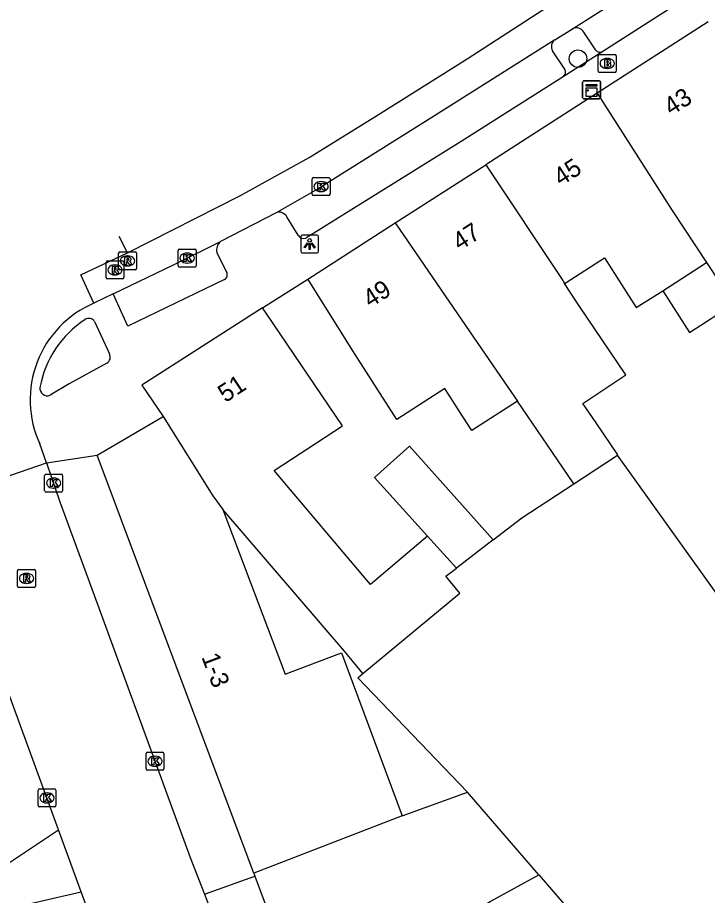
# Model space of a CAD drawing. Extents: x 159503 to 160347, y 382525 to 383272.
# Drawn here: x 159777.01 to 159815.47, y 383112.66 to 383161.61 of the extents above; entities that cross this region are included whole.
import ezdxf

# ---------------------------------------------------------------- set-up
doc = ezdxf.new("R2010")
doc.units = 0
for name, color, linetype in [('IMGEO_Boom', 7, 'Continuous'), ('IMGEO_Brandkraan', 7, 'Continuous'), ('IMGEO_Kast', 7, 'Continuous'), ('IMGEO_Kolk', 7, 'Continuous'), ('IMGEO_Lichtpunt', 7, 'Continuous'), ('IMGEO_Pand', 7, 'Continuous'), ('IMGEO_Pand_nummerreeks', 7, 'Continuous'), ('IMGEO_Parkeervlak_open', 7, 'Continuous'), ('IMGEO_Rijbaan_lokaal_gesloten', 7, 'Continuous'), ('IMGEO_Rijbaan_lokaal_open', 7, 'Continuous'), ('IMGEO_Rioolput', 7, 'Continuous'), ('IMGEO_Voetpad_open', 7, 'Continuous')]:
    doc.layers.add(name, color=color, linetype=linetype)

msp = doc.modelspace()

# ---------------------------------------------------------------- linework, layer by layer
at = {"layer": 'IMGEO_Boom'}
msp.add_circle((159808.254, 383159.317), 0.489, dxfattribs=at)
at = {"layer": 'IMGEO_Brandkraan'}
for p, q in [((159809.383, 383158.628), (159809.383, 383159.48)), ((159809.458, 383159.554), (159810.31, 383159.554)), ((159810.384, 383159.48), (159810.384, 383158.628)), ((159809.871, 383159.334), (159809.896, 383159.334)), ((159810.31, 383158.554), (159809.458, 383158.554)), ((159809.894, 383158.774), (159809.869, 383158.774))]:
    msp.add_line(p, q, dxfattribs=at)
for points in [[(159809.383, 383158.628), (159809.383, 383159.48)], [(159809.458, 383159.554), (159810.31, 383159.554)], [(159810.384, 383159.48), (159810.384, 383158.628)], [(159809.731, 383159.254), (159809.731, 383158.854), (159809.944, 383158.854)], [(159809.962, 383159.254), (159809.731, 383159.254)], [(159809.91, 383159.173), (159809.856, 383159.173), (159809.856, 383159.097)], [(159809.856, 383159.097), (159809.909, 383159.097)], [(159809.918, 383159.021), (159809.856, 383159.021), (159809.856, 383158.94)], [(159810.31, 383158.554), (159809.458, 383158.554)], [(159809.856, 383158.94), (159809.918, 383158.94)]]:
    msp.add_lwpolyline(points, dxfattribs=at)
for centre, radius, start, end in [((159809.46, 383159.478), 0.0765, 91.552, 178.448), ((159809.46, 383159.478), 0.0765, 91.552, 178.448), ((159810.308, 383159.478), 0.0765, 1.552, 88.448), ((159810.308, 383159.478), 0.0765, 1.552, 88.448), ((159809.911, 383159.135), 0.0379, 267.8285, 90.9355), ((159809.919, 383158.98), 0.0404, 269.8759, 90.5077), ((159809.966, 383159.109), 0.145, 59.4692, 91.5367), ((159809.991, 383159.156), 0.0922, 285.5137, 58.1501), ((159809.996, 383158.964), 0.105, 301.3115, 78.989), ((159809.46, 383158.63), 0.0765, 181.552, 268.448), ((159809.46, 383158.63), 0.0765, 181.552, 268.448), ((159809.95, 383159.105), 0.251, 268.6676, 293.5347), ((159810.308, 383158.63), 0.0765, 271.552, 358.448), ((159810.308, 383158.63), 0.0765, 271.552, 358.448)]:
    msp.add_arc(centre, radius, start, end, dxfattribs=at)
for centre, major_axis, ratio, start_param, end_param in [((159809.87, 383159.054), (-0.387, 0.002), 0.722429, 4.712389, 7.853982), ((159809.895, 383159.054), (-0.39, 0.002), 0.717154, 1.570796, 4.712389)]:
    msp.add_ellipse(centre, major_axis=major_axis, ratio=ratio, start_param=start_param, end_param=end_param, dxfattribs=at)
at = {"layer": 'IMGEO_Kast'}
for p, q in [((159808.589, 383158.084), (159809.43, 383158.084)), ((159809.43, 383158.084), (159808.589, 383158.084)), ((159809.514, 383158.009), (159809.514, 383157.168)), ((159809.514, 383157.168), (159809.514, 383158.009)), ((159808.514, 383157.159), (159808.514, 383158)), ((159808.514, 383158), (159808.514, 383157.159)), ((159809.439, 383157.084), (159808.598, 383157.084)), ((159808.598, 383157.084), (159809.439, 383157.084))]:
    msp.add_line(p, q, dxfattribs=at)
for points in [[(159808.709, 383157.874), (159809.309, 383157.874), (159809.309, 383157.789), (159808.709, 383157.789), (159808.709, 383157.874)], [(159808.709, 383157.699), (159809.309, 383157.699), (159809.309, 383157.21), (159808.709, 383157.21), (159808.709, 383157.699)]]:
    msp.add_lwpolyline(points, dxfattribs=at)
msp.add_circle((159808.793, 383157.548), 0.0377, dxfattribs=at)
for centre, start, end in [((159808.592, 383158.006), 92.4484, 184.2845), ((159808.592, 383158.006), 92.4484, 184.2845), ((159809.436, 383158.006), 2.4484, 94.2845), ((159809.436, 383158.006), 2.4484, 94.2845), ((159808.592, 383157.162), 182.4484, 274.2845), ((159808.592, 383157.162), 182.4484, 274.2845), ((159809.436, 383157.162), 272.4484, 4.2845), ((159809.436, 383157.162), 272.4484, 4.2845)]:
    msp.add_arc(centre, 0.0779, start, end, dxfattribs=at)
at = {"layer": 'IMGEO_Kolk'}
for p, q in [((159793.503, 383152.686), (159794.355, 383152.686)), ((159793.428, 383151.76), (159793.428, 383152.612)), ((159793.916, 383152.466), (159793.941, 383152.466)), ((159794.429, 383152.612), (159794.429, 383151.76)), ((159794.355, 383151.686), (159793.503, 383151.686)), ((159793.939, 383151.906), (159793.914, 383151.906)), ((159785.962, 383147.776), (159785.962, 383148.628)), ((159786.037, 383148.702), (159786.889, 383148.702)), ((159786.45, 383148.482), (159786.475, 383148.482)), ((159786.963, 383148.628), (159786.963, 383147.776)), ((159786.473, 383147.922), (159786.448, 383147.922)), ((159786.889, 383147.702), (159786.037, 383147.702)), ((159778.517, 383135.23), (159778.517, 383136.082)), ((159778.592, 383136.156), (159779.444, 383136.156)), ((159779.518, 383136.082), (159779.518, 383135.23)), ((159779.005, 383135.936), (159779.03, 383135.936)), ((159779.444, 383135.156), (159778.592, 383135.156)), ((159779.028, 383135.376), (159779.003, 383135.376)), ((159784.168, 383119.719), (159784.168, 383120.571)), ((159784.243, 383120.645), (159785.095, 383120.645)), ((159784.656, 383120.425), (159784.681, 383120.425)), ((159785.169, 383120.571), (159785.169, 383119.719)), ((159784.679, 383119.865), (159784.654, 383119.865)), ((159785.095, 383119.645), (159784.243, 383119.645)), ((159778.147, 383117.676), (159778.147, 383118.528)), ((159778.222, 383118.602), (159779.074, 383118.602)), ((159778.635, 383118.382), (159778.66, 383118.382)), ((159779.148, 383118.528), (159779.148, 383117.676)), ((159779.074, 383117.602), (159778.222, 383117.602)), ((159778.658, 383117.822), (159778.633, 383117.822))]:
    msp.add_line(p, q, dxfattribs=at)
for points in [[(159793.503, 383152.686), (159794.355, 383152.686)], [(159793.428, 383151.76), (159793.428, 383152.612)], [(159793.749, 383152.386), (159793.872, 383152.386), (159793.872, 383152.235), (159794.002, 383152.386), (159794.166, 383152.386), (159794.02, 383152.235), (159794.173, 383151.986), (159794.021, 383151.986), (159793.936, 383152.15), (159793.872, 383152.083), (159793.872, 383151.986), (159793.749, 383151.986), (159793.749, 383152.386)], [(159794.429, 383152.612), (159794.429, 383151.76)], [(159794.355, 383151.686), (159793.503, 383151.686)], [(159785.962, 383147.776), (159785.962, 383148.628)], [(159786.037, 383148.702), (159786.889, 383148.702)], [(159786.283, 383148.402), (159786.406, 383148.402), (159786.406, 383148.251), (159786.536, 383148.402), (159786.7, 383148.402), (159786.554, 383148.251), (159786.707, 383148.002), (159786.555, 383148.002), (159786.47, 383148.166), (159786.406, 383148.099), (159786.406, 383148.002), (159786.283, 383148.002), (159786.283, 383148.402)], [(159786.963, 383148.628), (159786.963, 383147.776)], [(159786.889, 383147.702), (159786.037, 383147.702)], [(159778.517, 383135.23), (159778.517, 383136.082)], [(159778.592, 383136.156), (159779.444, 383136.156)], [(159779.518, 383136.082), (159779.518, 383135.23)], [(159778.838, 383135.856), (159778.961, 383135.856), (159778.961, 383135.705), (159779.091, 383135.856), (159779.255, 383135.856), (159779.109, 383135.705), (159779.262, 383135.456), (159779.11, 383135.456), (159779.025, 383135.62), (159778.961, 383135.553), (159778.961, 383135.456), (159778.838, 383135.456), (159778.838, 383135.856)], [(159779.444, 383135.156), (159778.592, 383135.156)], [(159784.168, 383119.719), (159784.168, 383120.571)], [(159784.243, 383120.645), (159785.095, 383120.645)], [(159784.489, 383120.345), (159784.612, 383120.345), (159784.612, 383120.194), (159784.742, 383120.345), (159784.906, 383120.345), (159784.76, 383120.194), (159784.913, 383119.945), (159784.761, 383119.945), (159784.676, 383120.109), (159784.612, 383120.042), (159784.612, 383119.945), (159784.489, 383119.945), (159784.489, 383120.345)], [(159785.169, 383120.571), (159785.169, 383119.719)], [(159785.095, 383119.645), (159784.243, 383119.645)], [(159778.147, 383117.676), (159778.147, 383118.528)], [(159778.222, 383118.602), (159779.074, 383118.602)], [(159779.148, 383118.528), (159779.148, 383117.676)], [(159778.468, 383118.302), (159778.591, 383118.302), (159778.591, 383118.151), (159778.721, 383118.302), (159778.885, 383118.302), (159778.739, 383118.151), (159778.892, 383117.902), (159778.74, 383117.902), (159778.655, 383118.066), (159778.591, 383117.999), (159778.591, 383117.902), (159778.468, 383117.902), (159778.468, 383118.302)], [(159779.074, 383117.602), (159778.222, 383117.602)]]:
    msp.add_lwpolyline(points, dxfattribs=at)
for centre, start, end in [((159793.505, 383152.61), 91.552, 178.448), ((159793.505, 383152.61), 91.552, 178.448), ((159794.353, 383152.61), 1.552, 88.448), ((159794.353, 383152.61), 1.552, 88.448), ((159793.505, 383151.762), 181.552, 268.448), ((159793.505, 383151.762), 181.552, 268.448), ((159794.353, 383151.762), 271.552, 358.448), ((159794.353, 383151.762), 271.552, 358.448), ((159786.039, 383148.626), 91.552, 178.448), ((159786.039, 383148.626), 91.552, 178.448), ((159786.887, 383148.626), 1.552, 88.448), ((159786.887, 383148.626), 1.552, 88.448), ((159786.039, 383147.778), 181.552, 268.448), ((159786.039, 383147.778), 181.552, 268.448), ((159786.887, 383147.778), 271.552, 358.448), ((159786.887, 383147.778), 271.552, 358.448), ((159778.594, 383136.08), 91.552, 178.448), ((159778.594, 383136.08), 91.552, 178.448), ((159779.442, 383136.08), 1.552, 88.448), ((159779.442, 383136.08), 1.552, 88.448), ((159778.594, 383135.232), 181.552, 268.448), ((159778.594, 383135.232), 181.552, 268.448), ((159779.442, 383135.232), 271.552, 358.448), ((159779.442, 383135.232), 271.552, 358.448), ((159784.245, 383120.569), 91.552, 178.448), ((159784.245, 383120.569), 91.552, 178.448), ((159785.093, 383120.569), 1.552, 88.448), ((159785.093, 383120.569), 1.552, 88.448), ((159784.245, 383119.721), 181.552, 268.448), ((159784.245, 383119.721), 181.552, 268.448), ((159785.093, 383119.721), 271.552, 358.448), ((159785.093, 383119.721), 271.552, 358.448), ((159778.224, 383118.526), 91.552, 178.448), ((159778.224, 383118.526), 91.552, 178.448), ((159779.072, 383118.526), 1.552, 88.448), ((159779.072, 383118.526), 1.552, 88.448), ((159778.224, 383117.678), 181.552, 268.448), ((159778.224, 383117.678), 181.552, 268.448), ((159779.072, 383117.678), 271.552, 358.448), ((159779.072, 383117.678), 271.552, 358.448)]:
    msp.add_arc(centre, 0.0765, start, end, dxfattribs=at)
for centre, major_axis, ratio, start_param, end_param in [((159793.915, 383152.186), (-0.387, 0.002), 0.722429, 4.712389, 7.853982), ((159793.94, 383152.186), (-0.39, 0.002), 0.717154, 1.570796, 4.712389), ((159786.449, 383148.202), (-0.387, 0.002), 0.722429, 4.712389, 7.853982), ((159786.474, 383148.202), (-0.39, 0.002), 0.717154, 1.570796, 4.712389), ((159779.004, 383135.656), (-0.387, 0.002), 0.722429, 4.712389, 7.853982), ((159779.029, 383135.656), (-0.39, 0.002), 0.717154, 1.570796, 4.712389), ((159784.655, 383120.145), (-0.387, 0.002), 0.722429, 4.712389, 7.853982), ((159784.68, 383120.145), (-0.39, 0.002), 0.717154, 1.570796, 4.712389), ((159778.634, 383118.102), (-0.387, 0.002), 0.722429, 4.712389, 7.853982), ((159778.659, 383118.102), (-0.39, 0.002), 0.717154, 1.570796, 4.712389)]:
    msp.add_ellipse(centre, major_axis=major_axis, ratio=ratio, start_param=start_param, end_param=end_param, dxfattribs=at)
at = {"layer": 'IMGEO_Lichtpunt'}
for p, q in [((159792.798, 383149.389), (159792.798, 383148.582)), ((159792.798, 383149.389), (159792.798, 383148.582)), ((159793.7, 383149.484), (159792.892, 383149.484)), ((159793.7, 383149.484), (159792.892, 383149.484)), ((159793.794, 383148.582), (159793.794, 383149.389)), ((159793.794, 383148.582), (159793.794, 383149.389)), ((159792.892, 383148.488), (159793.7, 383148.488)), ((159792.892, 383148.488), (159793.7, 383148.488))]:
    msp.add_line(p, q, dxfattribs=at)
for points in [[(159793.172, 383149.053), (159793.211, 383149.025), (159793.023, 383148.763), (159792.985, 383148.79), (159793.172, 383149.053)], [(159793.274, 383149.005), (159793.321, 383149.005), (159793.321, 383148.683), (159793.274, 383148.683), (159793.274, 383149.005)], [(159793.384, 383149.025), (159793.422, 383149.052), (159793.609, 383148.79), (159793.57, 383148.762), (159793.384, 383149.025)]]:
    msp.add_lwpolyline(points, dxfattribs=at)
msp.add_circle((159793.297, 383149.187), 0.0994, dxfattribs=at)
for centre, start, end in [((159792.892, 383149.389), 90, 180), ((159792.892, 383149.389), 90, 180), ((159793.7, 383149.389), 0, 90), ((159793.7, 383149.389), 0, 90), ((159792.892, 383148.582), 180, 270), ((159792.892, 383148.582), 180, 270), ((159793.7, 383148.582), 270, 0), ((159793.7, 383148.582), 270, 360)]:
    msp.add_arc(centre, 0.0946, start, end, dxfattribs=at)
at = {"layer": 'IMGEO_Pand'}
for points in [[(159815.518, 383161.374), (159809.323, 383157.389)], [(159809.323, 383157.389), (159805.686, 383155.05), (159803.125, 383153.408)], [(159809.323, 383157.389), (159813.507, 383150.852), (159815.427, 383147.946)], [(159798.068, 383150.165), (159803.125, 383153.408)], [(159803.125, 383153.408), (159807.409, 383146.95), (159807.511, 383146.791)], [(159793.186, 383147.034), (159798.068, 383150.165)], [(159798.068, 383150.165), (159802.227, 383144.083), (159804.336, 383141), (159804.874, 383140.214)], [(159807.511, 383146.791), (159807.601, 383146.848), (159809.729, 383148.206), (159811.496, 383145.437), (159812.978, 383146.383)], [(159812.978, 383146.383), (159815.427, 383147.946)], [(159815.427, 383147.946), (159816.95, 383145.641)], [(159804.874, 383140.214), (159802.33, 383138.59), (159801.818, 383139.392), (159800.838, 383140.927), (159798.146, 383139.209), (159795.836, 383142.83), (159793.297, 383146.863), (159793.186, 383147.034)], [(159810.452, 383137.218), (159810.481, 383137.237), (159809.26, 383139.022), (159808.53, 383140.09), (159810.929, 383141.7), (159808.314, 383145.546), (159808.175, 383145.753), (159807.511, 383146.791)], [(159812.978, 383146.383), (159814.464, 383144.054), (159816.95, 383145.641)], [(159790.671, 383145.418), (159783.936, 383141.107), (159785.118, 383139.371)], [(159799.86, 383132.698), (159796.682, 383130.01), (159791.318, 383136.353), (159795.115, 383138.849), (159790.865, 383145.128), (159790.671, 383145.418)], [(159808.018, 383135.617), (159806.828, 383137.358), (159804.874, 383140.214)], [(159781.443, 383137.209), (159785.118, 383139.371)], [(159785.118, 383139.371), (159787.886, 383134.948), (159788.455, 383134.179)], [(159799.86, 383132.698), (159796.9, 383135.974), (159798.861, 383137.722), (159803.527, 383132.489)], [(159790.177, 383113.912), (159785.398, 383126.632), (159781.443, 383137.209)], [(159808.018, 383135.617), (159810.452, 383137.218)], [(159818.244, 383126.331), (159810.452, 383137.218)], [(159803.527, 383132.489), (159805.132, 383133.72), (159808.018, 383135.617)], [(159788.455, 383134.179), (159791.918, 383125.01), (159795.06, 383126.184), (159798.453, 383117.107)], [(159796.257, 383125.035), (159795.239, 383126.287), (159788.455, 383134.179)], [(159801.473, 383130.913), (159799.86, 383132.698)], [(159803.527, 383132.489), (159801.473, 383130.913)], [(159796.257, 383125.035), (159801.669, 383129.525), (159800.889, 383130.465), (159801.473, 383130.913)], [(159802.101, 383118.421), (159795.973, 383124.799), (159796.257, 383125.035)], [(159798.453, 383117.107), (159802.101, 383118.421)], [(159806.078, 383113.81), (159802.101, 383118.421)], [(159798.453, 383117.107), (159790.177, 383113.912)], [(159790.177, 383113.912), (159790.24, 383113.743)], [(159790.24, 383113.743), (159792.802, 383106.89)], [(159803.048, 383112.147), (159803.361, 383112.319), (159806.078, 383113.81)], [(159806.078, 383113.81), (159811.575, 383107.437)]]:
    msp.add_lwpolyline(points, dxfattribs=at)
at = {"layer": 'IMGEO_Parkeervlak_open'}
for points in [[(159809.243, 383159.792), (159808.576, 383160.793)], [(159807.52, 383158.732), (159806.826, 383159.752)]]:
    msp.add_lwpolyline(points, dxfattribs=at)
for centre, radius, start, end in [((159808.158, 383160.569), 0.474, 28.2519, 117.5426), ((159807.249, 383159.98), 0.481, 126.8618, 208.259), ((159809.482, 383159.994), 0.312, 220.1816, 299.6195), ((159807.209, 383158.577), 0.348, 310.2056, 26.3886)]:
    msp.add_arc(centre, radius, start, end, dxfattribs=at)
at = {"layer": 'IMGEO_Rijbaan_lokaal_gesloten'}
for points in [[(159783.129, 383148.501), (159789.43, 383151.698), (159793.256, 383153.812), (159796.935, 383156.075), (159802.071, 383159.31), (159806.3, 383162.05), (159813.325, 383166.51), (159823.487, 383172.985), (159829.121, 383176.57), (159840.622, 383183.949), (159853.667, 383192.289)], [(159807.939, 383160.989), (159813.8, 383164.72), (159822.635, 383170.351), (159828.873, 383174.384)], [(159806.961, 383160.364), (159807.939, 383160.989)], [(159806.961, 383160.364), (159800.41, 383156.228), (159797.106, 383154.153), (159793.776, 383152.068), (159791.422, 383150.731)], [(159791.422, 383150.731), (159788.313, 383149.118)], [(159782.337, 383146.204), (159785.707, 383147.817), (159788.313, 383149.118)], [(159781.267, 383145.689), (159780.528, 383147.266), (159783.129, 383148.501)], [(159782.337, 383146.204), (159781.267, 383145.689)]]:
    msp.add_lwpolyline(points, dxfattribs=at)
at = {"layer": 'IMGEO_Rijbaan_lokaal_open'}
for points in [[(159783.129, 383148.501), (159782.678, 383149.411)], [(159778.611, 383136.792), (159778.248, 383137.836)], [(159772.581, 383134.709), (159778.611, 383136.792)], [(159778.611, 383136.792), (159779.368, 383134.611), (159781.272, 383129.409), (159786.637, 383114.776), (159787.42, 383112.738)], [(159779.295, 383116.33), (159774.207, 383130.173), (159772.581, 383134.709)], [(159780.557, 383112.866), (159779.295, 383116.33)], [(159782.266, 383108.252), (159781.723, 383109.665), (159780.557, 383112.866)], [(159787.42, 383112.738), (159790.069, 383105.847)]]:
    msp.add_lwpolyline(points, dxfattribs=at)
msp.add_arc((159783.569, 383140.297), 5.863, 113.1236, 204.819, dxfattribs=at)
at = {"layer": 'IMGEO_Rioolput'}
for p, q in [((159782.639, 383147.62), (159782.639, 383148.472)), ((159782.714, 383148.546), (159783.566, 383148.546)), ((159783.127, 383148.326), (159783.152, 383148.326)), ((159783.64, 383148.472), (159783.64, 383147.62)), ((159781.937, 383147.113), (159781.937, 383147.965)), ((159782.012, 383148.039), (159782.864, 383148.039)), ((159782.425, 383147.819), (159782.45, 383147.819)), ((159782.938, 383147.965), (159782.938, 383147.113)), ((159783.15, 383147.766), (159783.125, 383147.766)), ((159782.448, 383147.259), (159782.423, 383147.259)), ((159783.566, 383147.546), (159782.714, 383147.546)), ((159782.864, 383147.039), (159782.012, 383147.039)), ((159777.005, 383129.917), (159777.005, 383130.769)), ((159777.08, 383130.843), (159777.932, 383130.843)), ((159777.493, 383130.623), (159777.518, 383130.623)), ((159778.006, 383130.769), (159778.006, 383129.917)), ((159777.932, 383129.843), (159777.08, 383129.843)), ((159777.516, 383130.063), (159777.491, 383130.063))]:
    msp.add_line(p, q, dxfattribs=at)
for points in [[(159782.639, 383147.62), (159782.639, 383148.472)], [(159782.714, 383148.546), (159783.566, 383148.546)], [(159783.228, 383148.244), (159782.976, 383148.246), (159782.976, 383147.846)], [(159783.64, 383148.472), (159783.64, 383147.62)], [(159781.937, 383147.113), (159781.937, 383147.965)], [(159782.012, 383148.039), (159782.864, 383148.039)], [(159782.526, 383147.737), (159782.274, 383147.739), (159782.274, 383147.339)], [(159782.938, 383147.965), (159782.938, 383147.113)], [(159782.976, 383147.846), (159783.1, 383147.846), (159783.1, 383148.008), (159783.111, 383148.008)], [(159783.154, 383148.165), (159783.1, 383148.165), (159783.1, 383148.084)], [(159783.1, 383148.084), (159783.152, 383148.084)], [(159783.158, 383147.979), (159783.229, 383147.846), (159783.369, 383147.846), (159783.304, 383147.972)], [(159782.274, 383147.339), (159782.398, 383147.339), (159782.398, 383147.501), (159782.409, 383147.501)], [(159782.452, 383147.658), (159782.398, 383147.658), (159782.398, 383147.577)], [(159782.398, 383147.577), (159782.45, 383147.577)], [(159782.456, 383147.472), (159782.527, 383147.339), (159782.667, 383147.339), (159782.602, 383147.465)], [(159783.566, 383147.546), (159782.714, 383147.546)], [(159782.864, 383147.039), (159782.012, 383147.039)], [(159777.005, 383129.917), (159777.005, 383130.769)], [(159777.08, 383130.843), (159777.932, 383130.843)], [(159778.006, 383130.769), (159778.006, 383129.917)], [(159777.594, 383130.541), (159777.342, 383130.543), (159777.342, 383130.143)], [(159777.342, 383130.143), (159777.466, 383130.143), (159777.466, 383130.305), (159777.477, 383130.305)], [(159777.52, 383130.462), (159777.466, 383130.462), (159777.466, 383130.381)], [(159777.466, 383130.381), (159777.518, 383130.381)], [(159777.524, 383130.276), (159777.595, 383130.143), (159777.735, 383130.143), (159777.67, 383130.269)], [(159777.932, 383129.843), (159777.08, 383129.843)]]:
    msp.add_lwpolyline(points, dxfattribs=at)
for centre, radius, start, end in [((159782.716, 383148.47), 0.0765, 91.552, 178.448), ((159782.716, 383148.47), 0.0765, 91.552, 178.448), ((159783.227, 383148.134), 0.109, 350.3612, 89.416), ((159783.564, 383148.47), 0.0765, 1.552, 88.448), ((159783.564, 383148.47), 0.0765, 1.552, 88.448), ((159782.014, 383147.963), 0.0765, 91.552, 178.448), ((159782.014, 383147.963), 0.0765, 91.552, 178.448), ((159782.525, 383147.627), 0.109, 350.3612, 89.416), ((159782.862, 383147.963), 0.0765, 1.552, 88.448), ((159782.862, 383147.963), 0.0765, 1.552, 88.448), ((159783.11, 383147.955), 0.0533, 26.0293, 88.6989), ((159783.136, 383148.273), 0.19, 274.7715, 282.9687), ((159783.16, 383148.069), 0.0964, 77.0061, 93.1865), ((159783.174, 383148.126), 0.0378, 276.6634, 79.6772), ((159783.225, 383148.134), 0.112, 277.5842, 350.9817), ((159783.209, 383147.919), 0.108, 29.5134, 73.7905), ((159782.408, 383147.448), 0.0533, 26.0293, 88.6989), ((159782.434, 383147.766), 0.19, 274.7715, 282.9687), ((159782.458, 383147.562), 0.0964, 77.0061, 93.1865), ((159782.472, 383147.619), 0.0378, 276.6634, 79.6772), ((159782.523, 383147.627), 0.112, 277.5842, 350.9817), ((159782.507, 383147.412), 0.108, 29.5134, 73.7905), ((159782.716, 383147.622), 0.0765, 181.552, 268.448), ((159782.716, 383147.622), 0.0765, 181.552, 268.448), ((159783.564, 383147.622), 0.0765, 271.552, 358.448), ((159783.564, 383147.622), 0.0765, 271.552, 358.448), ((159782.014, 383147.115), 0.0765, 181.552, 268.448), ((159782.014, 383147.115), 0.0765, 181.552, 268.448), ((159782.862, 383147.115), 0.0765, 271.552, 358.448), ((159782.862, 383147.115), 0.0765, 271.552, 358.448), ((159777.082, 383130.767), 0.0765, 91.552, 178.448), ((159777.082, 383130.767), 0.0765, 91.552, 178.448), ((159777.93, 383130.767), 0.0765, 1.552, 88.448), ((159777.93, 383130.767), 0.0765, 1.552, 88.448), ((159777.476, 383130.252), 0.0533, 26.0293, 88.6989), ((159777.502, 383130.57), 0.19, 274.7715, 282.9687), ((159777.526, 383130.366), 0.0964, 77.0061, 93.1865), ((159777.54, 383130.423), 0.0378, 276.6634, 79.6772), ((159777.593, 383130.431), 0.109, 350.3612, 89.416), ((159777.591, 383130.431), 0.112, 277.5842, 350.9817), ((159777.575, 383130.216), 0.108, 29.5134, 73.7905), ((159777.082, 383129.919), 0.0765, 181.552, 268.448), ((159777.082, 383129.919), 0.0765, 181.552, 268.448), ((159777.93, 383129.919), 0.0765, 271.552, 358.448), ((159777.93, 383129.919), 0.0765, 271.552, 358.448)]:
    msp.add_arc(centre, radius, start, end, dxfattribs=at)
for centre, major_axis, ratio, start_param, end_param in [((159783.126, 383148.046), (-0.387, 0.002), 0.722429, 4.712389, 7.853982), ((159783.151, 383148.046), (-0.39, 0.002), 0.717154, 1.570796, 4.712389), ((159782.424, 383147.539), (-0.387, 0.002), 0.722429, 4.712389, 7.853982), ((159782.449, 383147.539), (-0.39, 0.002), 0.717154, 1.570796, 4.712389), ((159777.492, 383130.343), (-0.387, 0.002), 0.722429, 4.712389, 7.853982), ((159777.517, 383130.343), (-0.39, 0.002), 0.717154, 1.570796, 4.712389)]:
    msp.add_ellipse(centre, major_axis=major_axis, ratio=ratio, start_param=start_param, end_param=end_param, dxfattribs=at)
at = {"layer": 'IMGEO_Voetpad_open'}
for points in [[(159829.345, 383172.324), (159821.969, 383167.609), (159809.636, 383159.722)], [(159809.636, 383159.722), (159807.433, 383158.312)], [(159807.433, 383158.312), (159801.745, 383154.701), (159796.426, 383151.401), (159793.075, 383149.316)], [(159792.651, 383149.477), (159792.023, 383150.5)], [(159788.116, 383148.512), (159788.665, 383147.409)], [(159788.547, 383147.007), (159783.162, 383144.401), (159782.337, 383146.204)], [(159790.671, 383145.418), (159793.186, 383147.034)], [(159781.301, 383144.671), (159782.126, 383142.865)], [(159781.98, 383142.344), (159779.888, 383141.196), (159778.818, 383140.553)], [(159778.611, 383136.792), (159781.443, 383137.209)], [(159775.805, 383114.025), (159779.295, 383116.33)], [(159787.42, 383112.738), (159790.24, 383113.743)], [(159776.59, 383111.952), (159780.557, 383112.866)]]:
    msp.add_lwpolyline(points, dxfattribs=at)
for centre, radius, start, end in [((159791.591, 383150.274), 0.487, 27.6057, 110.3448), ((159792.951, 383149.628), 0.336, 206.7311, 291.6836), ((159788.714, 383148.652), 0.615, 130.7715, 193.2116), ((159788.411, 383147.265), 0.292, 297.7892, 29.4934), ((159780.981, 383144.45), 0.389, 34.7118, 122.9175), ((159783.954, 383139.927), 5.801, 123.2929, 169.4248), ((159781.806, 383142.674), 0.373, 297.8047, 30.8864), ((159778.661, 383140.935), 0.413, 172.1414, 292.263)]:
    msp.add_arc(centre, radius, start, end, dxfattribs=at)

# ---------------------------------------------------------------- texts
at = {"layer": 'IMGEO_Pand_nummerreeks'}
for s, rotation, p in [('43', 32.544, (159813.451, 383156.114)), ('45', 32.5555, (159807.295, 383152.185)), ('47', 32.5555, (159801.659, 383148.586)), ('49', 32.5497, (159796.671, 383145.402)), ('51', 33.3232, (159788.596, 383140.111)), ('1-3', 290.6034, (159787.247, 383125.967))]:
    msp.add_text(s, height=1, rotation=rotation, dxfattribs=at).set_placement(p)

doc.saveas('drawing.dxf')
